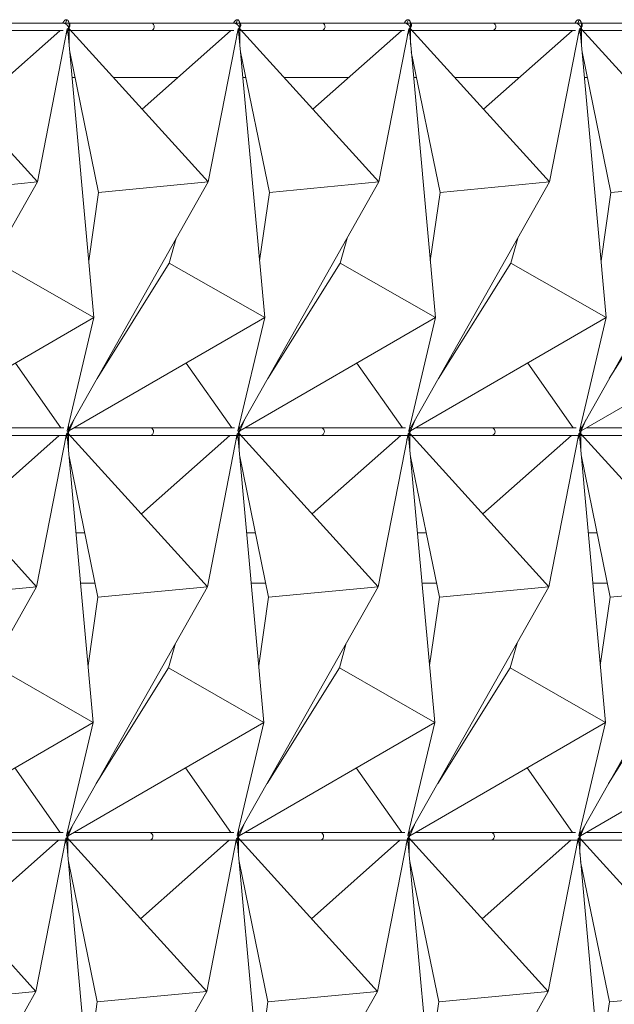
# Model space of a CAD drawing. Header units: inches. Extents: x 424 to 2043, y -237 to 445.
# Tile 330 of 656: x 735.73 to 740.43, y 220.12 to 227.9. Entities that reach past the tile are written whole.
import ezdxf

# ---------------------------------------------------------------- set-up
doc = ezdxf.new("R2010")
doc.units = ezdxf.units.IN
doc.header["$MEASUREMENT"] = 0
for name, color, linetype, lineweight in [('A-FLOR', 192, 'Continuous', 9), ('A-GLAZ-CURT', 52, 'Continuous', 9), ('A-ROOF', 132, 'Continuous', 9)]:
    doc.layers.add(name, color=color, linetype=linetype, lineweight=lineweight)

# ---------------------------------------------------------------- blocks, each defined once
blk = doc.blocks.new('Family2 - Family2-V10-North')
at = {"layer": 'A-GLAZ-CURT'}
for p, q in [((154.3833, 8.03), (154.3717, 8.03)), ((155.0708, 8.0293), (154.4662, 8.0293)), ((155.0646, 8.03), (154.4674, 8.03)), ((155.734, 8.03), (155.0646, 8.03)), ((155.7106, 8.0293), (155.0708, 8.0293)), ((154.4067, 7.97), (154.4297, 7.97)), ((154.419, 7.859), (154.4192, 7.9824)), ((154.4208, 7.9816), (155.5185, 6.7734)), ((154.4208, 7.9816), (155.5185, 6.7734)), ((154.4314, 7.97), (155.0646, 7.97)), ((154.9961, 7.3483), (155.6965, 7.9693)), ((155.0646, 7.97), (155.7225, 7.97)), ((155.7551, 7.9831), (155.5185, 6.7734)), ((155.7551, 7.9831), (155.5185, 6.7734)), ((155.6947, 7.97), (155.6931, 7.9663)), ((155.7463, 7.9381), (155.7744, 8.0044)), ((154.6522, 6.6906), (154.4242, 7.8018)), ((155.5185, 6.7734), (154.414, 4.8189)), ((155.5185, 6.7734), (154.414, 4.8189)), ((154.6522, 6.6906), (155.5185, 6.7734)), ((155.5185, 6.7734), (154.6522, 6.6906)), ((154.5744, 6.1505), (154.6522, 6.6906)), ((154.4051, 4.7737), (154.4551, 4.8916)), ((154.4137, 4.8158), (154.4137, 4.8484))]:
    blk.add_line(p, q, dxfattribs=at)
for start_param, end_param in [(6.061168, 6.322967), (3.141593, 6.061168)]:
    blk.add_ellipse((155.0646, 8), major_axis=(0, 0.03), ratio=0.942671, start_param=start_param, end_param=end_param, dxfattribs=at)
for points, knots in [([(154.4095, 8.0061), (154.4097, 8.0058), (154.4109, 8.0042), (154.4129, 8.0012), (154.4151, 7.9973), (154.4169, 7.9934), (154.4182, 7.9896), (154.419, 7.986), (154.4193, 7.9826), (154.4191, 7.9806), (154.419, 7.9796)], [0.3637696, 0.3637696, 0.3637696, 0.3637696, 0.375, 0.4166667, 0.4583333, 0.5, 0.5416667, 0.5833333, 0.625, 0.6666667, 0.6666667, 0.6666667, 0.6666667]), ([(155.7753, 8.0067), (155.7751, 8.0061), (155.7744, 8.0043), (155.773, 8.0012), (155.7706, 7.9973), (155.7676, 7.9934), (155.7642, 7.9896), (155.7604, 7.986), (155.7573, 7.9835), (155.7554, 7.9821), (155.755, 7.9818)], [0.3580875, 0.3580875, 0.3580875, 0.3580875, 0.375, 0.4166667, 0.4583333, 0.5, 0.5416667, 0.5833333, 0.625, 0.6364711, 0.6364711, 0.6364711, 0.6364711]), ([(154.4136, 4.8183), (154.4137, 4.8173), (154.4137, 4.8151), (154.4136, 4.8117), (154.4133, 4.8069), (154.4126, 4.8007), (154.4113, 4.7934), (154.4095, 4.7861), (154.4077, 4.7803), (154.406, 4.7758), (154.4047, 4.7728), (154.4039, 4.7709), (154.4035, 4.7701)], [-0.6431007, -0.6431007, -0.6431007, -0.6431007, -0.625, -0.6041667, -0.5833333, -0.5416667, -0.5, -0.4583333, -0.4166667, -0.3958333, -0.375, -0.358699, -0.358699, -0.358699, -0.358699])]:
    blk.add_open_spline(points, degree=3, knots=knots, dxfattribs=at)
blk = doc.blocks.new('Family2 - Family2-V9-North')
at = {"layer": 'A-GLAZ-CURT'}
for p, q in [((153.0326, 8.03), (153.021, 8.03)), ((153.7201, 8.0293), (153.1154, 8.0293)), ((153.7139, 8.03), (153.1167, 8.03)), ((154.3833, 8.03), (153.7139, 8.03)), ((154.3598, 8.0293), (153.7201, 8.0293)), ((153.056, 7.97), (153.079, 7.97)), ((153.0683, 7.859), (153.0685, 7.9824)), ((153.0701, 7.9816), (154.1678, 6.7734)), ((153.0701, 7.9816), (154.1678, 6.7734)), ((153.0806, 7.97), (153.7139, 7.97)), ((153.6454, 7.3483), (154.3457, 7.9693)), ((153.7139, 7.97), (154.3717, 7.97)), ((154.4044, 7.9831), (154.1678, 6.7734)), ((154.4044, 7.9831), (154.1678, 6.7734)), ((154.3439, 7.97), (154.3424, 7.9663)), ((154.3956, 7.9381), (154.4237, 8.0044)), ((153.3014, 6.6906), (153.0735, 7.8018)), ((154.1678, 6.7734), (153.0632, 4.8189)), ((154.1678, 6.7734), (153.0632, 4.8189)), ((153.3014, 6.6906), (154.1678, 6.7734)), ((154.1678, 6.7734), (153.3014, 6.6906)), ((153.2236, 6.1505), (153.3014, 6.6906)), ((153.0544, 4.7737), (153.1043, 4.8916)), ((153.0629, 4.8158), (153.063, 4.8484))]:
    blk.add_line(p, q, dxfattribs=at)
for start_param, end_param in [(6.061168, 6.322967), (3.141593, 6.061168)]:
    blk.add_ellipse((153.7139, 8), major_axis=(0, 0.03), ratio=0.942671, start_param=start_param, end_param=end_param, dxfattribs=at)
for points, knots in [([(153.0587, 8.0061), (153.059, 8.0058), (153.0602, 8.0042), (153.0622, 8.0012), (153.0644, 7.9973), (153.0662, 7.9934), (153.0675, 7.9896), (153.0683, 7.986), (153.0686, 7.9826), (153.0684, 7.9806), (153.0683, 7.9796)], [0.3637696, 0.3637696, 0.3637696, 0.3637696, 0.375, 0.4166667, 0.4583333, 0.5, 0.5416667, 0.5833333, 0.625, 0.6666667, 0.6666667, 0.6666667, 0.6666667]), ([(154.4245, 8.0067), (154.4244, 8.0061), (154.4237, 8.0043), (154.4222, 8.0012), (154.4198, 7.9973), (154.4169, 7.9934), (154.4135, 7.9896), (154.4097, 7.986), (154.4065, 7.9835), (154.4047, 7.9821), (154.4043, 7.9818)], [0.3580875, 0.3580875, 0.3580875, 0.3580875, 0.375, 0.4166667, 0.4583333, 0.5, 0.5416667, 0.5833333, 0.625, 0.6364711, 0.6364711, 0.6364711, 0.6364711]), ([(153.0629, 4.8182), (153.0629, 4.8172), (153.063, 4.8151), (153.0629, 4.8117), (153.0626, 4.8069), (153.0619, 4.8007), (153.0606, 4.7934), (153.0588, 4.7861), (153.0569, 4.7803), (153.0552, 4.7758), (153.054, 4.7728), (153.0531, 4.7709), (153.0527, 4.7701)], [-0.6427143, -0.6427143, -0.6427143, -0.6427143, -0.625, -0.6041667, -0.5833333, -0.5416667, -0.5, -0.4583333, -0.4166667, -0.3958333, -0.375, -0.358699, -0.358699, -0.358699, -0.358699])]:
    blk.add_open_spline(points, degree=3, knots=knots, dxfattribs=at)
blk = doc.blocks.new('Family2 - Family2-V19-North')
at = {"layer": 'A-GLAZ-CURT'}
for p, q in [((150.3724, 11.059), (150.3727, 11.2158)), ((150.2973, 11.17), (150.2957, 11.1663)), ((150.349, 11.1381), (150.3641, 11.1737)), ((150.5687, 8.9007), (150.3623, 11.17)), ((150.5687, 8.9007), (150.3623, 11.17)), ((149.8694, 9.5277), (149.8144, 9.332)), ((149.8144, 9.332), (149.2424, 8.4183)), ((149.8144, 9.332), (150.5687, 8.9007)), ((150.5687, 8.9007), (149.8144, 9.332)), ((149.0207, 8.0046), (150.5687, 8.9007)), ((149.0207, 8.0046), (150.5687, 8.9007)), ((150.357, 8.0054), (150.5687, 8.9007)), ((150.357, 8.0054), (150.5687, 8.9007)), ((149.948, 8.5414), (150.3077, 8.0293)), ((149.0208, 8.0044), (149.0577, 8.0916)), ((149.6679, 8.0293), (149.0632, 8.0293)), ((149.6617, 8.03), (149.0645, 8.03)), ((150.3195, 8.03), (149.6617, 8.03)), ((150.3077, 8.0293), (149.6679, 8.0293)), ((150.367, 7.9824), (150.3671, 8.0484)), ((148.9688, 7.97), (148.9975, 7.97)), ((148.9989, 7.97), (149.0268, 7.97)), ((149.0284, 7.97), (149.6617, 7.97)), ((149.6617, 7.97), (150.3483, 7.97)), ((150.3496, 7.97), (150.3545, 7.97))]:
    blk.add_line(p, q, dxfattribs=at)
for start_param, end_param in [(6.061168, 6.322967), (3.141593, 6.061168)]:
    blk.add_ellipse((149.6617, 8), major_axis=(0, 0.03), ratio=0.942671, start_param=start_param, end_param=end_param, dxfattribs=at)
for points, knots in [([(150.3624, 11.1701), (150.3628, 11.1709), (150.3637, 11.1728), (150.365, 11.1758), (150.3666, 11.1803), (150.3685, 11.1861), (150.3703, 11.1934), (150.3716, 11.2007), (150.3723, 11.2069), (150.3726, 11.2117), (150.3727, 11.2151), (150.3727, 11.2172), (150.3726, 11.2182)], [-0.641301, -0.641301, -0.641301, -0.641301, -0.625, -0.6041667, -0.5833333, -0.5416667, -0.5, -0.4583333, -0.4166667, -0.3958333, -0.375, -0.3572857, -0.3572857, -0.3572857, -0.3572857]), ([(149.0014, 7.9818), (149.0018, 7.9821), (149.0036, 7.9835), (149.0068, 7.986), (149.0106, 7.9896), (149.014, 7.9934), (149.0169, 7.9973), (149.0193, 8.0012), (149.0208, 8.0043), (149.0214, 8.0061), (149.0216, 8.0067)], [0.3635289, 0.3635289, 0.3635289, 0.3635289, 0.375, 0.4166667, 0.4583333, 0.5, 0.5416667, 0.5833333, 0.625, 0.6419125, 0.6419125, 0.6419125, 0.6419125]), ([(150.3668, 7.9796), (150.367, 7.9806), (150.3671, 7.9826), (150.3668, 7.986), (150.366, 7.9896), (150.3647, 7.9934), (150.3629, 7.9973), (150.3607, 8.0012), (150.3587, 8.0042), (150.3575, 8.0058), (150.3573, 8.0061)], [0.3333333, 0.3333333, 0.3333333, 0.3333333, 0.375, 0.4166667, 0.4583333, 0.5, 0.5416667, 0.5833333, 0.625, 0.6362304, 0.6362304, 0.6362304, 0.6362304])]:
    blk.add_open_spline(points, degree=3, knots=knots, dxfattribs=at)
blk = doc.blocks.new('Family2 - Family2-V16-North')
at = {"layer": 'A-GLAZ-CURT'}
for p, q in [((147.5903, 7.97), (147.5887, 7.9663)), ((147.6419, 7.9381), (147.657, 7.9737)), ((147.8616, 5.7007), (147.6552, 7.97)), ((147.8616, 5.7007), (147.6552, 7.97)), ((147.6653, 7.859), (147.6656, 8.0158)), ((147.1623, 6.3277), (147.1074, 6.132)), ((147.1074, 6.132), (146.5353, 5.2183)), ((147.1074, 6.132), (147.8616, 5.7007)), ((147.8616, 5.7007), (147.1074, 6.132)), ((146.3136, 4.8046), (147.8616, 5.7007)), ((146.3136, 4.8046), (147.8616, 5.7007)), ((147.6499, 4.8054), (147.8616, 5.7007)), ((147.6499, 4.8054), (147.8616, 5.7007)), ((147.2409, 5.3414), (147.6006, 4.8293)), ((146.3137, 4.8044), (146.3507, 4.8916)), ((146.9609, 4.8293), (146.3562, 4.8293)), ((146.9546, 4.83), (146.3575, 4.83)), ((147.6125, 4.83), (146.9546, 4.83)), ((147.6006, 4.8293), (146.9609, 4.8293)), ((147.66, 4.7824), (147.6601, 4.8484)), ((146.2618, 4.77), (146.2905, 4.77)), ((146.2918, 4.77), (146.3197, 4.77)), ((146.3214, 4.77), (146.9546, 4.77)), ((146.9546, 4.77), (147.6412, 4.77)), ((147.6426, 4.77), (147.6475, 4.77))]:
    blk.add_line(p, q, dxfattribs=at)
for start_param, end_param in [(6.061168, 6.322967), (3.141593, 6.061168)]:
    blk.add_ellipse((146.9546, 4.8), major_axis=(0, 0.03), ratio=0.942671, start_param=start_param, end_param=end_param, dxfattribs=at)
for points, knots in [([(147.6554, 7.9701), (147.6558, 7.9709), (147.6566, 7.9728), (147.6579, 7.9758), (147.6596, 7.9803), (147.6615, 7.9861), (147.6632, 7.9934), (147.6646, 8.0007), (147.6652, 8.0069), (147.6655, 8.0117), (147.6656, 8.0151), (147.6656, 8.0173), (147.6656, 8.0183)], [-0.641301, -0.641301, -0.641301, -0.641301, -0.625, -0.6041667, -0.5833333, -0.5416667, -0.5, -0.4583333, -0.4166667, -0.3958333, -0.375, -0.3568993, -0.3568993, -0.3568993, -0.3568993]), ([(146.2943, 4.7818), (146.2947, 4.7821), (146.2966, 4.7835), (146.2997, 4.786), (146.3035, 4.7896), (146.3069, 4.7934), (146.3099, 4.7973), (146.3123, 4.8012), (146.3137, 4.8043), (146.3144, 4.8061), (146.3146, 4.8067)], [0.3635289, 0.3635289, 0.3635289, 0.3635289, 0.375, 0.4166667, 0.4583333, 0.5, 0.5416667, 0.5833333, 0.625, 0.6419125, 0.6419125, 0.6419125, 0.6419125]), ([(147.6597, 4.7796), (147.6599, 4.7806), (147.66, 4.7826), (147.6598, 4.786), (147.659, 4.7896), (147.6577, 4.7934), (147.6559, 4.7973), (147.6537, 4.8012), (147.6517, 4.8042), (147.6505, 4.8058), (147.6502, 4.8061)], [0.3333333, 0.3333333, 0.3333333, 0.3333333, 0.375, 0.4166667, 0.4583333, 0.5, 0.5416667, 0.5833333, 0.625, 0.6362304, 0.6362304, 0.6362304, 0.6362304])]:
    blk.add_open_spline(points, degree=3, knots=knots, dxfattribs=at)
blk = doc.blocks.new('Family2 - Family2-V30-North')
at = {"layer": 'A-GLAZ-CURT'}
for p, q in [((151.693, 14.43), (151.6814, 14.43)), ((152.3805, 14.4293), (151.7759, 14.4293)), ((152.3743, 14.43), (151.7772, 14.43)), ((153.0437, 14.43), (152.3743, 14.43)), ((153.0203, 14.4293), (152.3805, 14.4293)), ((153.0561, 14.3383), (153.0841, 14.4044)), ((151.7164, 14.37), (151.7394, 14.37)), ((151.7287, 14.259), (151.7289, 14.3824)), ((151.7305, 14.3816), (152.8282, 13.1734)), ((151.7305, 14.3816), (152.8282, 13.1734)), ((151.7411, 14.37), (152.3743, 14.37)), ((152.3059, 13.7483), (153.0062, 14.3693)), ((152.3743, 14.37), (153.0322, 14.37)), ((153.0648, 14.3831), (152.8282, 13.1734)), ((153.0648, 14.3831), (152.8282, 13.1734)), ((153.0044, 14.37), (153.0028, 14.3663)), ((151.9619, 13.0906), (151.7339, 14.2018)), ((152.8282, 13.1734), (151.7237, 11.2189)), ((152.8282, 13.1734), (151.7237, 11.2189)), ((151.9619, 13.0906), (152.8282, 13.1734)), ((152.8282, 13.1734), (151.9619, 13.0906)), ((151.8841, 12.5505), (151.9619, 13.0906)), ((151.7148, 11.1737), (151.7648, 11.2916)), ((151.7234, 11.2158), (151.7234, 11.2484))]:
    blk.add_line(p, q, dxfattribs=at)
for start_param, end_param in [(6.061168, 6.322967), (3.141593, 6.061168)]:
    blk.add_ellipse((152.3743, 14.4), major_axis=(0, 0.03), ratio=0.942671, start_param=start_param, end_param=end_param, dxfattribs=at)
for points, knots in [([(151.7192, 14.4061), (151.7194, 14.4058), (151.7206, 14.4042), (151.7226, 14.4012), (151.7248, 14.3973), (151.7266, 14.3934), (151.7279, 14.3896), (151.7287, 14.386), (151.729, 14.3826), (151.7289, 14.3806), (151.7287, 14.3796)], [0.3637696, 0.3637696, 0.3637696, 0.3637696, 0.375, 0.4166667, 0.4583333, 0.5, 0.5416667, 0.5833333, 0.625, 0.6666667, 0.6666667, 0.6666667, 0.6666667]), ([(153.085, 14.4067), (153.0848, 14.4061), (153.0841, 14.4043), (153.0827, 14.4012), (153.0803, 14.3973), (153.0773, 14.3934), (153.0739, 14.3896), (153.0701, 14.386), (153.067, 14.3835), (153.0651, 14.3821), (153.0647, 14.3818)], [0.3580875, 0.3580875, 0.3580875, 0.3580875, 0.375, 0.4166667, 0.4583333, 0.5, 0.5416667, 0.5833333, 0.625, 0.6364711, 0.6364711, 0.6364711, 0.6364711]), ([(151.7234, 11.2183), (151.7234, 11.2173), (151.7234, 11.2151), (151.7233, 11.2117), (151.723, 11.2069), (151.7223, 11.2007), (151.721, 11.1934), (151.7192, 11.1861), (151.7174, 11.1803), (151.7157, 11.1758), (151.7144, 11.1728), (151.7136, 11.1709), (151.7132, 11.1701)], [-0.6431007, -0.6431007, -0.6431007, -0.6431007, -0.625, -0.6041667, -0.5833333, -0.5416667, -0.5, -0.4583333, -0.4166667, -0.3958333, -0.375, -0.358699, -0.358699, -0.358699, -0.358699])]:
    blk.add_open_spline(points, degree=3, knots=knots, dxfattribs=at)
blk = doc.blocks.new('Family2 - Family2-V31-North')
at = {"layer": 'A-GLAZ-CURT'}
for p, q in [((154.3945, 14.43), (154.3829, 14.43)), ((155.082, 14.4293), (154.4773, 14.4293)), ((155.0758, 14.43), (154.4786, 14.43)), ((155.7452, 14.43), (155.0758, 14.43)), ((155.7217, 14.4293), (155.082, 14.4293)), ((155.7575, 14.3381), (155.7856, 14.4044)), ((154.4179, 14.37), (154.4409, 14.37)), ((154.4302, 14.259), (154.4304, 14.3824)), ((154.432, 14.3816), (155.5297, 13.1734)), ((154.432, 14.3816), (155.5297, 13.1734)), ((154.4425, 14.37), (155.0758, 14.37)), ((155.0073, 13.7483), (155.7085, 14.37)), ((155.0758, 14.37), (155.7336, 14.37)), ((155.7663, 14.3831), (155.5297, 13.1734)), ((155.7663, 14.3831), (155.5297, 13.1734)), ((155.7059, 14.37), (155.7043, 14.3663)), ((154.6633, 13.0906), (154.4354, 14.2018)), ((155.5297, 13.1734), (154.4251, 11.2189)), ((155.5297, 13.1734), (154.4251, 11.2189)), ((154.6633, 13.0906), (155.5297, 13.1734)), ((155.5297, 13.1734), (154.6633, 13.0906)), ((154.5855, 12.5505), (154.6633, 13.0906)), ((154.4163, 11.1737), (154.4662, 11.2916)), ((154.4249, 11.2158), (154.4249, 11.2484))]:
    blk.add_line(p, q, dxfattribs=at)
for start_param, end_param in [(6.061168, 6.322967), (3.141593, 6.061168)]:
    blk.add_ellipse((155.0758, 14.4), major_axis=(0, 0.03), ratio=0.942671, start_param=start_param, end_param=end_param, dxfattribs=at)
for points, knots in [([(154.4206, 14.4061), (154.4209, 14.4058), (154.4221, 14.4042), (154.4241, 14.4012), (154.4263, 14.3973), (154.4281, 14.3934), (154.4294, 14.3896), (154.4302, 14.386), (154.4305, 14.3826), (154.4303, 14.3806), (154.4302, 14.3796)], [0.3637696, 0.3637696, 0.3637696, 0.3637696, 0.375, 0.4166667, 0.4583333, 0.5, 0.5416667, 0.5833333, 0.625, 0.6666667, 0.6666667, 0.6666667, 0.6666667]), ([(155.7865, 14.4067), (155.7863, 14.4061), (155.7856, 14.4043), (155.7841, 14.4012), (155.7817, 14.3973), (155.7788, 14.3934), (155.7754, 14.3896), (155.7716, 14.386), (155.7684, 14.3835), (155.7666, 14.3821), (155.7662, 14.3818)], [0.3580875, 0.3580875, 0.3580875, 0.3580875, 0.375, 0.4166667, 0.4583333, 0.5, 0.5416667, 0.5833333, 0.625, 0.6364711, 0.6364711, 0.6364711, 0.6364711]), ([(154.4248, 11.2183), (154.4248, 11.2173), (154.4249, 11.2151), (154.4248, 11.2117), (154.4245, 11.2069), (154.4238, 11.2007), (154.4225, 11.1934), (154.4207, 11.1861), (154.4188, 11.1803), (154.4171, 11.1758), (154.4159, 11.1728), (154.415, 11.1709), (154.4146, 11.1701)], [-0.6431007, -0.6431007, -0.6431007, -0.6431007, -0.625, -0.6041667, -0.5833333, -0.5416667, -0.5, -0.4583333, -0.4166667, -0.3958333, -0.375, -0.358699, -0.358699, -0.358699, -0.358699])]:
    blk.add_open_spline(points, degree=3, knots=knots, dxfattribs=at)
blk = doc.blocks.new('Family2 - Family2-V33-North')
at = {"layer": 'A-GLAZ-CURT'}
for p, q in [((151.7285, 17.63), (151.687, 17.63)), ((151.7052, 17.6293), (151.6928, 17.6293)), ((152.3799, 17.63), (151.7332, 17.63)), ((152.3861, 17.6293), (151.7333, 17.6293)), ((153.0728, 17.63), (152.3799, 17.63)), ((153.0561, 17.6293), (152.3861, 17.6293)), ((153.0616, 17.5381), (153.0897, 17.6044)), ((151.722, 17.57), (151.745, 17.57)), ((151.7343, 17.459), (151.7345, 17.5824)), ((151.7361, 17.5816), (152.8338, 16.3734)), ((151.7361, 17.5816), (152.8338, 16.3734)), ((151.7467, 17.57), (152.3799, 17.57)), ((152.3114, 16.9483), (153.0118, 17.5693)), ((152.3799, 17.57), (153.0378, 17.57)), ((153.0704, 17.5831), (152.8338, 16.3734)), ((153.0704, 17.5831), (152.8338, 16.3734)), ((153.01, 17.5701), (153.0084, 17.5663)), ((151.9675, 16.2906), (151.7395, 17.4018)), ((152.8338, 16.3734), (151.7293, 14.4189)), ((152.8338, 16.3734), (151.7293, 14.4189)), ((151.9675, 16.2906), (152.8338, 16.3734)), ((152.8338, 16.3734), (151.9675, 16.2906)), ((151.8897, 15.7505), (151.9675, 16.2906)), ((151.7204, 14.3737), (151.7704, 14.4916)), ((151.729, 14.4158), (151.729, 14.4484))]:
    blk.add_line(p, q, dxfattribs=at)
for start_param, end_param in [(6.061168, 6.322967), (3.141593, 6.061168)]:
    blk.add_ellipse((152.3799, 17.6), major_axis=(0, 0.03), ratio=0.942671, start_param=start_param, end_param=end_param, dxfattribs=at)
blk.add_open_spline([(151.6861, 17.63), (151.6881, 17.6301), (151.6904, 17.6298), (151.6928, 17.6293)], degree=3, dxfattribs=at)
for points, knots in [([(151.6928, 17.6293), (151.6952, 17.6287), (151.699, 17.6273), (151.7036, 17.6249), (151.7062, 17.6233), (151.7088, 17.6216), (151.7114, 17.6197), (151.7139, 17.6177), (151.7164, 17.6155), (151.7187, 17.6132), (151.721, 17.6108), (151.7231, 17.6083), (151.7256, 17.6051), (151.7282, 17.6012), (151.7304, 17.5973), (151.7322, 17.5934), (151.7335, 17.5896), (151.7343, 17.586), (151.7346, 17.5826), (151.7344, 17.5806), (151.7343, 17.5796)], [0, 0, 0, 0, 0.0833333, 0.125, 0.1458333, 0.1666667, 0.2083333, 0.2291667, 0.25, 0.2916667, 0.3125, 0.3333333, 0.375, 0.4166667, 0.4583333, 0.5, 0.5416667, 0.5833333, 0.625, 0.6666667, 0.6666667, 0.6666667, 0.6666667]), ([(153.0845, 17.6273), (153.0849, 17.6271), (153.0863, 17.6263), (153.0878, 17.6249), (153.0892, 17.6233), (153.0903, 17.6216), (153.0911, 17.6197), (153.0916, 17.6176), (153.092, 17.6155), (153.092, 17.6132), (153.0916, 17.6108), (153.0911, 17.6083), (153.0901, 17.6051), (153.0883, 17.6012), (153.0859, 17.5973), (153.0829, 17.5934), (153.0795, 17.5896), (153.0757, 17.586), (153.0726, 17.5835), (153.0707, 17.5821), (153.0703, 17.5818)], [0.0644496, 0.0644496, 0.0644496, 0.0644496, 0.0833333, 0.125, 0.1458333, 0.1666667, 0.2083333, 0.2291667, 0.25, 0.2916667, 0.3125, 0.3333333, 0.375, 0.4166667, 0.4583333, 0.5, 0.5416667, 0.5833333, 0.625, 0.6364711, 0.6364711, 0.6364711, 0.6364711]), ([(151.7289, 14.4183), (151.729, 14.4173), (151.729, 14.4151), (151.7289, 14.4117), (151.7286, 14.4069), (151.7279, 14.4007), (151.7266, 14.3934), (151.7248, 14.3861), (151.723, 14.3803), (151.7213, 14.3758), (151.72, 14.3728), (151.7191, 14.3709), (151.7188, 14.3701)], [-0.6431007, -0.6431007, -0.6431007, -0.6431007, -0.625, -0.6041667, -0.5833333, -0.5416667, -0.5, -0.4583333, -0.4166667, -0.3958333, -0.375, -0.358699, -0.358699, -0.358699, -0.358699])]:
    blk.add_open_spline(points, degree=3, knots=knots, dxfattribs=at)
blk = doc.blocks.new('Family2 - Family2-V34-North')
at = {"layer": 'A-GLAZ-CURT'}
for p, q in [((153.0792, 17.63), (153.0378, 17.63)), ((153.0561, 17.6293), (153.0436, 17.6293)), ((153.7306, 17.63), (153.0839, 17.63)), ((153.7369, 17.6293), (153.084, 17.6293)), ((154.4235, 17.63), (153.7306, 17.63)), ((154.4066, 17.6293), (153.7369, 17.6293)), ((154.4123, 17.5381), (154.4404, 17.6044)), ((153.0728, 17.57), (153.0957, 17.57)), ((153.085, 17.459), (153.0852, 17.5824)), ((153.0868, 17.5816), (154.1846, 16.3734)), ((153.0868, 17.5816), (154.1846, 16.3734)), ((153.0974, 17.57), (153.7306, 17.57)), ((153.6622, 16.9483), (154.3625, 17.5693)), ((153.7306, 17.57), (154.3885, 17.57)), ((154.4211, 17.5831), (154.1846, 16.3734)), ((154.4211, 17.5831), (154.1846, 16.3734)), ((154.3607, 17.5701), (154.3591, 17.5663)), ((153.3182, 16.2906), (153.0902, 17.4018)), ((154.1846, 16.3734), (153.08, 14.4189)), ((154.1846, 16.3734), (153.08, 14.4189)), ((153.3182, 16.2906), (154.1846, 16.3734)), ((154.1846, 16.3734), (153.3182, 16.2906)), ((153.2404, 15.7505), (153.3182, 16.2906)), ((153.0711, 14.3737), (153.1211, 14.4916)), ((153.0797, 14.4158), (153.0798, 14.4484))]:
    blk.add_line(p, q, dxfattribs=at)
for start_param, end_param in [(6.061168, 6.322967), (3.141593, 6.061168)]:
    blk.add_ellipse((153.7306, 17.6), major_axis=(0, 0.03), ratio=0.942671, start_param=start_param, end_param=end_param, dxfattribs=at)
blk.add_open_spline([(153.0368, 17.63), (153.0389, 17.6301), (153.0412, 17.6298), (153.0436, 17.6293)], degree=3, dxfattribs=at)
for points, knots in [([(153.0436, 17.6293), (153.046, 17.6287), (153.0498, 17.6273), (153.0543, 17.6249), (153.057, 17.6233), (153.0596, 17.6216), (153.0621, 17.6197), (153.0647, 17.6177), (153.0671, 17.6155), (153.0695, 17.6132), (153.0717, 17.6108), (153.0738, 17.6083), (153.0763, 17.6051), (153.0789, 17.6012), (153.0812, 17.5973), (153.0829, 17.5934), (153.0842, 17.5896), (153.085, 17.586), (153.0853, 17.5826), (153.0852, 17.5806), (153.085, 17.5796)], [0, 0, 0, 0, 0.0833333, 0.125, 0.1458333, 0.1666667, 0.2083333, 0.2291667, 0.25, 0.2916667, 0.3125, 0.3333333, 0.375, 0.4166667, 0.4583333, 0.5, 0.5416667, 0.5833333, 0.625, 0.6666667, 0.6666667, 0.6666667, 0.6666667]), ([(154.4352, 17.6273), (154.4357, 17.6271), (154.437, 17.6263), (154.4386, 17.6249), (154.4399, 17.6233), (154.441, 17.6216), (154.4419, 17.6197), (154.4424, 17.6176), (154.4427, 17.6155), (154.4427, 17.6132), (154.4424, 17.6108), (154.4419, 17.6083), (154.4408, 17.6051), (154.439, 17.6012), (154.4366, 17.5973), (154.4337, 17.5934), (154.4303, 17.5896), (154.4264, 17.586), (154.4233, 17.5835), (154.4214, 17.5821), (154.421, 17.5818)], [0.0644496, 0.0644496, 0.0644496, 0.0644496, 0.0833333, 0.125, 0.1458333, 0.1666667, 0.2083333, 0.2291667, 0.25, 0.2916667, 0.3125, 0.3333333, 0.375, 0.4166667, 0.4583333, 0.5, 0.5416667, 0.5833333, 0.625, 0.6364711, 0.6364711, 0.6364711, 0.6364711]), ([(153.0797, 14.4182), (153.0797, 14.4172), (153.0797, 14.4151), (153.0796, 14.4117), (153.0793, 14.4069), (153.0787, 14.4007), (153.0773, 14.3934), (153.0756, 14.3861), (153.0737, 14.3803), (153.072, 14.3758), (153.0707, 14.3728), (153.0699, 14.3709), (153.0695, 14.3701)], [-0.6427143, -0.6427143, -0.6427143, -0.6427143, -0.625, -0.6041667, -0.5833333, -0.5416667, -0.5, -0.4583333, -0.4166667, -0.3958333, -0.375, -0.358699, -0.358699, -0.358699, -0.358699])]:
    blk.add_open_spline(points, degree=3, knots=knots, dxfattribs=at)
blk = doc.blocks.new('Family2 - Family2-V35-North')
at = {"layer": 'A-GLAZ-CURT'}
for p, q in [((154.43, 17.63), (154.3885, 17.63)), ((154.4066, 17.6293), (154.3943, 17.6293)), ((155.0814, 17.63), (154.4346, 17.63)), ((155.0876, 17.6293), (154.4347, 17.6293)), ((155.7742, 17.63), (155.0814, 17.63)), ((155.7574, 17.6293), (155.0876, 17.6293)), ((155.7631, 17.5381), (155.7912, 17.6044)), ((154.4235, 17.57), (154.4465, 17.57)), ((154.4357, 17.459), (154.436, 17.5824)), ((154.4376, 17.5816), (155.5353, 16.3734)), ((154.4376, 17.5816), (155.5353, 16.3734)), ((154.4481, 17.57), (155.0814, 17.57)), ((155.0129, 16.9483), (155.7132, 17.5693)), ((155.0814, 17.57), (155.7392, 17.57)), ((155.7719, 17.5831), (155.5353, 16.3734)), ((155.7719, 17.5831), (155.5353, 16.3734)), ((155.7115, 17.5701), (155.7098, 17.5663)), ((154.6689, 16.2906), (154.4409, 17.4018)), ((155.5353, 16.3734), (154.4307, 14.4189)), ((155.5353, 16.3734), (154.4307, 14.4189)), ((154.6689, 16.2906), (155.5353, 16.3734)), ((155.5353, 16.3734), (154.6689, 16.2906)), ((154.5911, 15.7505), (154.6689, 16.2906)), ((154.4219, 14.3737), (154.4718, 14.4916)), ((154.4304, 14.4158), (154.4305, 14.4484))]:
    blk.add_line(p, q, dxfattribs=at)
for start_param, end_param in [(6.061168, 6.322967), (3.141593, 6.061168)]:
    blk.add_ellipse((155.0814, 17.6), major_axis=(0, 0.03), ratio=0.942671, start_param=start_param, end_param=end_param, dxfattribs=at)
blk.add_open_spline([(154.3875, 17.63), (154.3896, 17.6301), (154.3919, 17.6298), (154.3943, 17.6293)], degree=3, dxfattribs=at)
for points, knots in [([(154.3943, 17.6293), (154.3967, 17.6287), (154.4005, 17.6273), (154.4051, 17.6249), (154.4077, 17.6233), (154.4103, 17.6216), (154.4129, 17.6197), (154.4154, 17.6177), (154.4178, 17.6155), (154.4202, 17.6132), (154.4224, 17.6108), (154.4246, 17.6083), (154.4271, 17.6051), (154.4297, 17.6012), (154.4319, 17.5973), (154.4337, 17.5934), (154.435, 17.5896), (154.4358, 17.586), (154.436, 17.5826), (154.4359, 17.5806), (154.4357, 17.5796)], [0, 0, 0, 0, 0.0833333, 0.125, 0.1458333, 0.1666667, 0.2083333, 0.2291667, 0.25, 0.2916667, 0.3125, 0.3333333, 0.375, 0.4166667, 0.4583333, 0.5, 0.5416667, 0.5833333, 0.625, 0.6666667, 0.6666667, 0.6666667, 0.6666667]), ([(155.7859, 17.6273), (155.7864, 17.6271), (155.7877, 17.6263), (155.7893, 17.6249), (155.7906, 17.6233), (155.7918, 17.6216), (155.7926, 17.6197), (155.7931, 17.6176), (155.7934, 17.6155), (155.7934, 17.6132), (155.7931, 17.6108), (155.7926, 17.6083), (155.7916, 17.6051), (155.7897, 17.6012), (155.7873, 17.5973), (155.7844, 17.5934), (155.781, 17.5896), (155.7772, 17.586), (155.774, 17.5835), (155.7722, 17.5821), (155.7718, 17.5818)], [0.0644496, 0.0644496, 0.0644496, 0.0644496, 0.0833333, 0.125, 0.1458333, 0.1666667, 0.2083333, 0.2291667, 0.25, 0.2916667, 0.3125, 0.3333333, 0.375, 0.4166667, 0.4583333, 0.5, 0.5416667, 0.5833333, 0.625, 0.6364711, 0.6364711, 0.6364711, 0.6364711]), ([(154.4304, 14.4182), (154.4304, 14.4172), (154.4305, 14.4151), (154.4304, 14.4117), (154.4301, 14.4069), (154.4294, 14.4007), (154.4281, 14.3934), (154.4263, 14.3861), (154.4244, 14.3803), (154.4227, 14.3758), (154.4215, 14.3728), (154.4206, 14.3709), (154.4202, 14.3701)], [-0.6427143, -0.6427143, -0.6427143, -0.6427143, -0.625, -0.6041667, -0.5833333, -0.5416667, -0.5, -0.4583333, -0.4166667, -0.3958333, -0.375, -0.358699, -0.358699, -0.358699, -0.358699])]:
    blk.add_open_spline(points, degree=3, knots=knots, dxfattribs=at)
blk = doc.blocks.new('Family2 - Family2-V25-North')
at = {"layer": 'A-GLAZ-CURT'}
for p, q in [((138.2212, 17.63), (138.1797, 17.63)), ((138.1979, 17.6293), (138.1855, 17.6293)), ((138.8726, 17.63), (138.2258, 17.63)), ((138.8788, 17.6293), (138.2259, 17.6293)), ((139.5654, 17.63), (138.8726, 17.63)), ((139.5486, 17.6293), (138.8788, 17.6293)), ((139.5543, 17.5381), (139.5824, 17.6044)), ((138.2147, 17.57), (138.2377, 17.57)), ((138.227, 17.459), (138.2272, 17.5824)), ((138.2288, 17.5816), (139.3265, 16.3734)), ((138.2288, 17.5816), (139.3265, 16.3734)), ((138.2393, 17.57), (138.8726, 17.57)), ((138.8041, 16.9483), (139.5044, 17.5693)), ((138.8726, 17.57), (139.5305, 17.57)), ((139.5631, 17.5831), (139.3265, 16.3734)), ((139.5631, 17.5831), (139.3265, 16.3734)), ((139.5027, 17.5701), (139.5011, 17.5663)), ((138.4602, 16.2906), (138.2322, 17.4018)), ((139.3265, 16.3734), (138.2219, 14.4189)), ((139.3265, 16.3734), (138.2219, 14.4189)), ((138.4602, 16.2906), (139.3265, 16.3734)), ((139.3265, 16.3734), (138.4602, 16.2906)), ((138.3823, 15.7505), (138.4602, 16.2906)), ((138.2131, 14.3737), (138.263, 14.4916)), ((138.2217, 14.4158), (138.2217, 14.4484))]:
    blk.add_line(p, q, dxfattribs=at)
for start_param, end_param in [(6.061168, 6.322967), (3.141593, 6.061168)]:
    blk.add_ellipse((138.8726, 17.6), major_axis=(0, 0.03), ratio=0.942671, start_param=start_param, end_param=end_param, dxfattribs=at)
blk.add_open_spline([(138.1788, 17.63), (138.1808, 17.6301), (138.1831, 17.6298), (138.1855, 17.6293)], degree=3, dxfattribs=at)
for points, knots in [([(138.1855, 17.6293), (138.1879, 17.6287), (138.1917, 17.6273), (138.1963, 17.6249), (138.1989, 17.6233), (138.2015, 17.6216), (138.2041, 17.6197), (138.2066, 17.6177), (138.2091, 17.6155), (138.2114, 17.6132), (138.2137, 17.6108), (138.2158, 17.6083), (138.2183, 17.6051), (138.2209, 17.6012), (138.2231, 17.5973), (138.2249, 17.5934), (138.2262, 17.5896), (138.227, 17.586), (138.2273, 17.5826), (138.2271, 17.5806), (138.227, 17.5796)], [0, 0, 0, 0, 0.0833333, 0.125, 0.1458333, 0.1666667, 0.2083333, 0.2291667, 0.25, 0.2916667, 0.3125, 0.3333333, 0.375, 0.4166667, 0.4583333, 0.5, 0.5416667, 0.5833333, 0.625, 0.6666667, 0.6666667, 0.6666667, 0.6666667]), ([(139.5772, 17.6273), (139.5776, 17.6271), (139.579, 17.6263), (139.5805, 17.6249), (139.5818, 17.6233), (139.583, 17.6216), (139.5838, 17.6197), (139.5843, 17.6176), (139.5847, 17.6155), (139.5847, 17.6132), (139.5843, 17.6108), (139.5838, 17.6083), (139.5828, 17.6051), (139.5809, 17.6012), (139.5785, 17.5973), (139.5756, 17.5934), (139.5722, 17.5896), (139.5684, 17.586), (139.5652, 17.5835), (139.5634, 17.5821), (139.563, 17.5818)], [0.0644496, 0.0644496, 0.0644496, 0.0644496, 0.0833333, 0.125, 0.1458333, 0.1666667, 0.2083333, 0.2291667, 0.25, 0.2916667, 0.3125, 0.3333333, 0.375, 0.4166667, 0.4583333, 0.5, 0.5416667, 0.5833333, 0.625, 0.6364711, 0.6364711, 0.6364711, 0.6364711]), ([(138.2216, 14.4183), (138.2217, 14.4173), (138.2217, 14.4151), (138.2216, 14.4117), (138.2213, 14.4069), (138.2206, 14.4007), (138.2193, 14.3934), (138.2175, 14.3861), (138.2156, 14.3803), (138.214, 14.3758), (138.2127, 14.3728), (138.2118, 14.3709), (138.2114, 14.3701)], [-0.6431007, -0.6431007, -0.6431007, -0.6431007, -0.625, -0.6041667, -0.5833333, -0.5416667, -0.5, -0.4583333, -0.4166667, -0.3958333, -0.375, -0.358699, -0.358699, -0.358699, -0.358699])]:
    blk.add_open_spline(points, degree=3, knots=knots, dxfattribs=at)
blk = doc.blocks.new('Family2 - Family2-V39-North')
at = {"layer": 'A-GLAZ-CURT'}
for p, q in [((153.0794, 14.259), (153.0797, 14.4158)), ((153.0044, 14.37), (153.0028, 14.3663)), ((153.0561, 14.3383), (153.0711, 14.3737)), ((153.2757, 12.1007), (153.0693, 14.37)), ((153.2757, 12.1007), (153.0693, 14.37)), ((152.5764, 12.7277), (152.5215, 12.532)), ((152.5215, 12.532), (151.9494, 11.6183)), ((152.5215, 12.532), (153.2757, 12.1007)), ((153.2757, 12.1007), (152.5215, 12.532)), ((151.7277, 11.2046), (153.2757, 12.1007)), ((151.7277, 11.2046), (153.2757, 12.1007)), ((153.064, 11.2054), (153.2757, 12.1007)), ((153.064, 11.2054), (153.2757, 12.1007)), ((152.655, 11.7414), (153.0147, 11.2293)), ((151.7278, 11.2044), (151.7648, 11.2916)), ((152.375, 11.2293), (151.7703, 11.2293)), ((152.3687, 11.23), (151.7716, 11.23)), ((153.0266, 11.23), (152.3687, 11.23)), ((153.0147, 11.2293), (152.375, 11.2293)), ((153.0741, 11.1824), (153.0742, 11.2484)), ((151.6759, 11.17), (151.7046, 11.17)), ((151.7059, 11.17), (151.7338, 11.17)), ((151.7355, 11.17), (152.3687, 11.17)), ((152.3687, 11.17), (153.0548, 11.17)), ((153.0567, 11.17), (153.0616, 11.17))]:
    blk.add_line(p, q, dxfattribs=at)
for start_param, end_param in [(6.061168, 6.322967), (3.141593, 6.061168)]:
    blk.add_ellipse((152.3687, 11.2), major_axis=(0, 0.03), ratio=0.942671, start_param=start_param, end_param=end_param, dxfattribs=at)
for points, knots in [([(153.0695, 14.3701), (153.0699, 14.3709), (153.0707, 14.3728), (153.072, 14.3758), (153.0737, 14.3803), (153.0756, 14.3861), (153.0773, 14.3934), (153.0787, 14.4007), (153.0793, 14.4069), (153.0796, 14.4117), (153.0797, 14.4151), (153.0797, 14.4172), (153.0797, 14.4182)], [-0.641301, -0.641301, -0.641301, -0.641301, -0.625, -0.6041667, -0.5833333, -0.5416667, -0.5, -0.4583333, -0.4166667, -0.3958333, -0.375, -0.3572857, -0.3572857, -0.3572857, -0.3572857]), ([(151.7084, 11.1818), (151.7088, 11.1821), (151.7107, 11.1835), (151.7138, 11.186), (151.7176, 11.1896), (151.721, 11.1934), (151.724, 11.1973), (151.7264, 11.2012), (151.7278, 11.2043), (151.7285, 11.2061), (151.7287, 11.2067)], [0.3635289, 0.3635289, 0.3635289, 0.3635289, 0.375, 0.4166667, 0.4583333, 0.5, 0.5416667, 0.5833333, 0.625, 0.6419125, 0.6419125, 0.6419125, 0.6419125]), ([(153.0738, 11.1796), (153.074, 11.1806), (153.0741, 11.1826), (153.0739, 11.186), (153.0731, 11.1896), (153.0718, 11.1934), (153.07, 11.1973), (153.0678, 11.2012), (153.0658, 11.2042), (153.0646, 11.2058), (153.0643, 11.2061)], [0.3333333, 0.3333333, 0.3333333, 0.3333333, 0.375, 0.4166667, 0.4583333, 0.5, 0.5416667, 0.5833333, 0.625, 0.6362304, 0.6362304, 0.6362304, 0.6362304])]:
    blk.add_open_spline(points, degree=3, knots=knots, dxfattribs=at)
blk = doc.blocks.new('Family2 - Family2-V40-North')
at = {"layer": 'A-GLAZ-CURT'}
for p, q in [((154.4302, 14.259), (154.4304, 14.4158)), ((154.3551, 14.37), (154.3535, 14.3663)), ((154.4067, 14.3381), (154.4219, 14.3737)), ((154.6264, 12.1007), (154.4201, 14.37)), ((154.6264, 12.1007), (154.4201, 14.37)), ((153.9271, 12.7277), (153.8722, 12.532)), ((153.8722, 12.532), (153.3001, 11.6183)), ((153.8722, 12.532), (154.6264, 12.1007)), ((154.6264, 12.1007), (153.8722, 12.532)), ((153.0784, 11.2046), (154.6264, 12.1007)), ((153.0784, 11.2046), (154.6264, 12.1007)), ((154.4147, 11.2054), (154.6264, 12.1007)), ((154.4147, 11.2054), (154.6264, 12.1007)), ((154.0058, 11.7414), (154.3654, 11.2293)), ((153.0785, 11.2044), (153.1155, 11.2916)), ((153.7257, 11.2293), (153.121, 11.2293)), ((153.7195, 11.23), (153.1223, 11.23)), ((154.3773, 11.23), (153.7195, 11.23)), ((154.3654, 11.2293), (153.7257, 11.2293)), ((154.4248, 11.1824), (154.4249, 11.2484)), ((153.0266, 11.17), (153.0548, 11.17)), ((153.0567, 11.17), (153.0846, 11.17)), ((153.0862, 11.17), (153.7195, 11.17)), ((153.7195, 11.17), (154.406, 11.17)), ((154.4074, 11.17), (154.4123, 11.17))]:
    blk.add_line(p, q, dxfattribs=at)
for start_param, end_param in [(6.061168, 6.322967), (3.141593, 6.061168)]:
    blk.add_ellipse((153.7195, 11.2), major_axis=(0, 0.03), ratio=0.942671, start_param=start_param, end_param=end_param, dxfattribs=at)
for points, knots in [([(154.4202, 14.3701), (154.4206, 14.3709), (154.4215, 14.3728), (154.4227, 14.3758), (154.4244, 14.3803), (154.4263, 14.3861), (154.4281, 14.3934), (154.4294, 14.4007), (154.4301, 14.4069), (154.4304, 14.4117), (154.4305, 14.4151), (154.4304, 14.4172), (154.4304, 14.4182)], [-0.641301, -0.641301, -0.641301, -0.641301, -0.625, -0.6041667, -0.5833333, -0.5416667, -0.5, -0.4583333, -0.4166667, -0.3958333, -0.375, -0.3572857, -0.3572857, -0.3572857, -0.3572857]), ([(153.0591, 11.1818), (153.0595, 11.1821), (153.0614, 11.1835), (153.0645, 11.186), (153.0684, 11.1896), (153.0718, 11.1934), (153.0747, 11.1973), (153.0771, 11.2012), (153.0786, 11.2043), (153.0792, 11.2061), (153.0794, 11.2067)], [0.3635289, 0.3635289, 0.3635289, 0.3635289, 0.375, 0.4166667, 0.4583333, 0.5, 0.5416667, 0.5833333, 0.625, 0.6419125, 0.6419125, 0.6419125, 0.6419125]), ([(154.4246, 11.1796), (154.4247, 11.1806), (154.4249, 11.1826), (154.4246, 11.186), (154.4238, 11.1896), (154.4225, 11.1934), (154.4207, 11.1973), (154.4185, 11.2012), (154.4165, 11.2042), (154.4153, 11.2058), (154.4151, 11.2061)], [0.3333333, 0.3333333, 0.3333333, 0.3333333, 0.375, 0.4166667, 0.4583333, 0.5, 0.5416667, 0.5833333, 0.625, 0.6362304, 0.6362304, 0.6362304, 0.6362304])]:
    blk.add_open_spline(points, degree=3, knots=knots, dxfattribs=at)
blk = doc.blocks.new('Family2 - Family2-V46-North')
at = {"layer": 'A-GLAZ-CURT'}
for p, q in [((153.0671, 17.6557), (153.0561, 17.6297)), ((153.085, 17.459), (153.0853, 17.6158)), ((153.01, 17.5701), (153.0084, 17.5663)), ((153.0616, 17.5381), (153.0767, 17.5737)), ((153.2813, 15.3007), (153.0749, 17.57)), ((153.2813, 15.3007), (153.0749, 17.57)), ((152.582, 15.9277), (152.527, 15.732)), ((152.527, 15.732), (151.955, 14.8183)), ((152.527, 15.732), (153.2813, 15.3007)), ((153.2813, 15.3007), (152.527, 15.732)), ((151.7333, 14.4046), (153.2813, 15.3007)), ((151.7333, 14.4046), (153.2813, 15.3007)), ((153.0696, 14.4054), (153.2813, 15.3007)), ((153.0696, 14.4054), (153.2813, 15.3007)), ((152.6606, 14.9414), (153.0203, 14.4293)), ((151.7334, 14.4044), (151.7704, 14.4916)), ((152.3805, 14.4293), (151.7759, 14.4293)), ((152.3743, 14.43), (151.7772, 14.43)), ((153.0322, 14.43), (152.3743, 14.43)), ((153.0203, 14.4293), (152.3805, 14.4293)), ((153.0796, 14.3824), (153.0798, 14.4484)), ((151.6814, 14.37), (151.7102, 14.37)), ((151.7115, 14.37), (151.7394, 14.37)), ((151.7411, 14.37), (152.3743, 14.37)), ((152.3743, 14.37), (153.0609, 14.37)), ((153.0623, 14.37), (153.0672, 14.37))]:
    blk.add_line(p, q, dxfattribs=at)
for start_param, end_param in [(6.061168, 6.322967), (3.141593, 6.061168)]:
    blk.add_ellipse((152.3743, 14.4), major_axis=(0, 0.03), ratio=0.942671, start_param=start_param, end_param=end_param, dxfattribs=at)
for points, knots in [([(153.0671, 17.6557), (153.0647, 17.6563), (153.0609, 17.6562), (153.0563, 17.6544), (153.0537, 17.6529), (153.0511, 17.6512), (153.0485, 17.6489), (153.046, 17.6463), (153.0435, 17.6434), (153.0411, 17.6401), (153.0389, 17.6365), (153.0372, 17.6334), (153.0361, 17.6313), (153.0355, 17.63)], [-1, -1, -1, -1, -0.9166667, -0.875, -0.8541667, -0.8333333, -0.7916667, -0.7708333, -0.75, -0.7083333, -0.6875, -0.6666667, -0.6421592, -0.6421592, -0.6421592, -0.6421592]), ([(153.0751, 17.5701), (153.0755, 17.5709), (153.0763, 17.5728), (153.0776, 17.5758), (153.0793, 17.5803), (153.0811, 17.5861), (153.0829, 17.5934), (153.0842, 17.6007), (153.0849, 17.6069), (153.0852, 17.6117), (153.0853, 17.6164), (153.0852, 17.6211), (153.0848, 17.6255), (153.0842, 17.6298), (153.0834, 17.6338), (153.0824, 17.6376), (153.0812, 17.6411), (153.0798, 17.6443), (153.0781, 17.6471), (153.0764, 17.6496), (153.0729, 17.6533), (153.0695, 17.6551), (153.0671, 17.6557)], [-0.641301, -0.641301, -0.641301, -0.641301, -0.625, -0.6041667, -0.5833333, -0.5416667, -0.5, -0.4583333, -0.4166667, -0.3958333, -0.375, -0.3333333, -0.3125, -0.2916667, -0.25, -0.2291667, -0.2083333, -0.1666667, -0.1458333, -0.125, -0.0833333, 0, 0, 0, 0]), ([(151.714, 14.3818), (151.7144, 14.3821), (151.7162, 14.3835), (151.7194, 14.386), (151.7232, 14.3896), (151.7266, 14.3934), (151.7295, 14.3973), (151.7319, 14.4012), (151.7334, 14.4043), (151.7341, 14.4061), (151.7343, 14.4067)], [0.3635289, 0.3635289, 0.3635289, 0.3635289, 0.375, 0.4166667, 0.4583333, 0.5, 0.5416667, 0.5833333, 0.625, 0.6419125, 0.6419125, 0.6419125, 0.6419125]), ([(153.0794, 14.3796), (153.0796, 14.3806), (153.0797, 14.3826), (153.0794, 14.386), (153.0786, 14.3896), (153.0773, 14.3934), (153.0756, 14.3973), (153.0734, 14.4012), (153.0714, 14.4042), (153.0702, 14.4058), (153.0699, 14.4061)], [0.3333333, 0.3333333, 0.3333333, 0.3333333, 0.375, 0.4166667, 0.4583333, 0.5, 0.5416667, 0.5833333, 0.625, 0.6362304, 0.6362304, 0.6362304, 0.6362304])]:
    blk.add_open_spline(points, degree=3, knots=knots, dxfattribs=at)
blk = doc.blocks.new('Family2 - Family2-V43-North')
at = {"layer": 'A-GLAZ-CURT'}
for p, q in [((138.2091, 17.6557), (138.1979, 17.6293)), ((138.227, 17.459), (138.2272, 17.6158)), ((138.152, 17.5701), (138.1503, 17.5663)), ((138.2035, 17.5381), (138.2187, 17.5737)), ((138.4232, 15.3007), (138.2169, 17.57)), ((138.4232, 15.3007), (138.2169, 17.57)), ((137.7239, 15.9277), (137.669, 15.732)), ((137.669, 15.732), (137.097, 14.8183)), ((137.669, 15.732), (138.4232, 15.3007)), ((138.4232, 15.3007), (137.669, 15.732)), ((136.8752, 14.4046), (138.4232, 15.3007)), ((136.8752, 14.4046), (138.4232, 15.3007)), ((138.2115, 14.4054), (138.4232, 15.3007)), ((138.2115, 14.4054), (138.4232, 15.3007)), ((137.8026, 14.9414), (138.1622, 14.4293)), ((136.8753, 14.4044), (136.9123, 14.4916)), ((137.5225, 14.4293), (136.9178, 14.4293)), ((137.5163, 14.43), (136.9191, 14.43)), ((138.1741, 14.43), (137.5163, 14.43)), ((138.1622, 14.4293), (137.5225, 14.4293)), ((138.2216, 14.3824), (138.2217, 14.4484)), ((136.8234, 14.37), (136.8521, 14.37)), ((136.8535, 14.37), (136.8814, 14.37)), ((136.883, 14.37), (137.5163, 14.37)), ((137.5163, 14.37), (138.2028, 14.37)), ((138.2042, 14.37), (138.2091, 14.37))]:
    blk.add_line(p, q, dxfattribs=at)
for start_param, end_param in [(6.061168, 6.322967), (3.141593, 6.061168)]:
    blk.add_ellipse((137.5163, 14.4), major_axis=(0, 0.03), ratio=0.942671, start_param=start_param, end_param=end_param, dxfattribs=at)
for points, knots in [([(138.2091, 17.6557), (138.2067, 17.6563), (138.2029, 17.6562), (138.1983, 17.6544), (138.1957, 17.6529), (138.193, 17.6512), (138.1905, 17.6489), (138.1879, 17.6463), (138.1855, 17.6434), (138.1831, 17.6401), (138.1809, 17.6365), (138.1791, 17.6334), (138.178, 17.6313), (138.1775, 17.63)], [-1, -1, -1, -1, -0.9166667, -0.875, -0.8541667, -0.8333333, -0.7916667, -0.7708333, -0.75, -0.7083333, -0.6875, -0.6666667, -0.6421592, -0.6421592, -0.6421592, -0.6421592]), ([(138.217, 17.5701), (138.2174, 17.5709), (138.2183, 17.5728), (138.2195, 17.5758), (138.2212, 17.5803), (138.2231, 17.5861), (138.2249, 17.5934), (138.2262, 17.6007), (138.2269, 17.6069), (138.2272, 17.6117), (138.2273, 17.6164), (138.2272, 17.6211), (138.2268, 17.6255), (138.2262, 17.6298), (138.2254, 17.6338), (138.2243, 17.6376), (138.2231, 17.6411), (138.2217, 17.6443), (138.2201, 17.6471), (138.2183, 17.6496), (138.2149, 17.6533), (138.2115, 17.6551), (138.2091, 17.6557)], [-0.641301, -0.641301, -0.641301, -0.641301, -0.625, -0.6041667, -0.5833333, -0.5416667, -0.5, -0.4583333, -0.4166667, -0.3958333, -0.375, -0.3333333, -0.3125, -0.2916667, -0.25, -0.2291667, -0.2083333, -0.1666667, -0.1458333, -0.125, -0.0833333, 0, 0, 0, 0]), ([(136.8559, 14.3818), (136.8563, 14.3821), (136.8582, 14.3835), (136.8613, 14.386), (136.8652, 14.3896), (136.8686, 14.3934), (136.8715, 14.3973), (136.8739, 14.4012), (136.8754, 14.4043), (136.876, 14.4061), (136.8762, 14.4067)], [0.3635289, 0.3635289, 0.3635289, 0.3635289, 0.375, 0.4166667, 0.4583333, 0.5, 0.5416667, 0.5833333, 0.625, 0.6419125, 0.6419125, 0.6419125, 0.6419125]), ([(138.2214, 14.3796), (138.2215, 14.3806), (138.2217, 14.3826), (138.2214, 14.386), (138.2206, 14.3896), (138.2193, 14.3934), (138.2175, 14.3973), (138.2153, 14.4012), (138.2133, 14.4042), (138.2121, 14.4058), (138.2119, 14.4061)], [0.3333333, 0.3333333, 0.3333333, 0.3333333, 0.375, 0.4166667, 0.4583333, 0.5, 0.5416667, 0.5833333, 0.625, 0.6362304, 0.6362304, 0.6362304, 0.6362304])]:
    blk.add_open_spline(points, degree=3, knots=knots, dxfattribs=at)

msp = doc.modelspace()

# ---------------------------------------------------------------- linework, layer by layer
at = {"layer": 'A-FLOR'}
for p, q in [((736.1712, 223.8485), (736.24, 223.8485)), ((737.522, 223.8485), (737.5907, 223.8485)), ((738.8727, 223.8485), (738.9414, 223.8485)), ((740.2234, 223.8485), (740.2922, 223.8485)), ((736.3221, 223.4485), (736.2076, 223.4485)), ((737.6728, 223.4485), (737.5584, 223.4485)), ((739.0235, 223.4485), (738.9091, 223.4485)), ((740.3742, 223.4485), (740.2598, 223.4485))]:
    msp.add_line(p, q, dxfattribs=at)
at = {"layer": 'A-ROOF'}
for points in [[(736.1637, 227.4474), (736.156, 227.4474), (736.1483, 227.4474), (736.1406, 227.4474)], [(736.9766, 227.4473), (736.8065, 227.4473), (736.6365, 227.4473), (736.4664, 227.4474)], [(737.5145, 227.4472), (737.5068, 227.4472), (737.499, 227.4472), (737.4913, 227.4472)], [(738.3271, 227.4471), (738.1572, 227.4472), (737.9872, 227.4472), (737.8173, 227.4472)], [(738.8653, 227.4471), (738.8575, 227.4471), (738.8498, 227.4471), (738.842, 227.4471)], [(739.6776, 227.4469), (739.5078, 227.447), (739.338, 227.447), (739.1682, 227.447)], [(740.216, 227.4469), (740.2083, 227.4469), (740.2005, 227.4469), (740.1928, 227.4469)]]:
    msp.add_open_spline(points, degree=3, dxfattribs=at)

# ---------------------------------------------------------------- block references
at = {"layer": 'A-GLAZ-CURT'}
for name, p in [('Family2 - Family2-V46-North', (583.0319, 210.2485)), ('Family2 - Family2-V33-North', (583.0319, 210.2485)), ('Family2 - Family2-V43-North', (599.2407, 210.2485)), ('Family2 - Family2-V34-North', (583.0319, 210.2485)), ('Family2 - Family2-V43-North', (600.5914, 210.2485)), ('Family2 - Family2-V35-North', (583.0319, 210.2485)), ('Family2 - Family2-V43-North', (601.9421, 210.2485)), ('Family2 - Family2-V25-North', (600.5914, 210.2485)), ('Family2 - Family2-V43-North', (603.2929, 210.2485)), ('Family2 - Family2-V25-North', (601.9421, 210.2485)), ('Family2 - Family2-V30-North', (583.0319, 210.2485)), ('Family2 - Family2-V9-North', (583.0431, 216.6485)), ('Family2 - Family2-V31-North', (583.0319, 210.2485)), ('Family2 - Family2-V9-North', (585.7445, 216.6485)), ('Family2 - Family2-V9-North', (587.0953, 216.6485)), ('Family2 - Family2-V39-North', (583.0319, 210.2485)), ('Family2 - Family2-V40-North', (583.0319, 210.2485)), ('Family2 - Family2-V16-North', (591.1474, 216.6485)), ('Family2 - Family2-V16-North', (592.4982, 216.6485)), ('Family2 - Family2-V19-North', (591.1419, 213.4485)), ('Family2 - Family2-V10-North', (580.336, 213.4485)), ('Family2 - Family2-V10-North', (581.6867, 213.4485)), ('Family2 - Family2-V10-North', (583.0375, 213.4485)), ('Family2 - Family2-V10-North', (584.3882, 213.4485)), ('Family2 - Family2-V9-North', (587.0897, 213.4485)), ('Family2 - Family2-V19-North', (585.7333, 210.2485)), ('Family2 - Family2-V16-North', (589.7911, 213.4485)), ('Family2 - Family2-V19-North', (588.4348, 210.2485)), ('Family2 - Family2-V19-North', (589.7855, 210.2485)), ('Family2 - Family2-V16-North', (593.8433, 213.4485))]:
    msp.add_blockref(name, p, dxfattribs=at)

doc.saveas('drawing.dxf')
